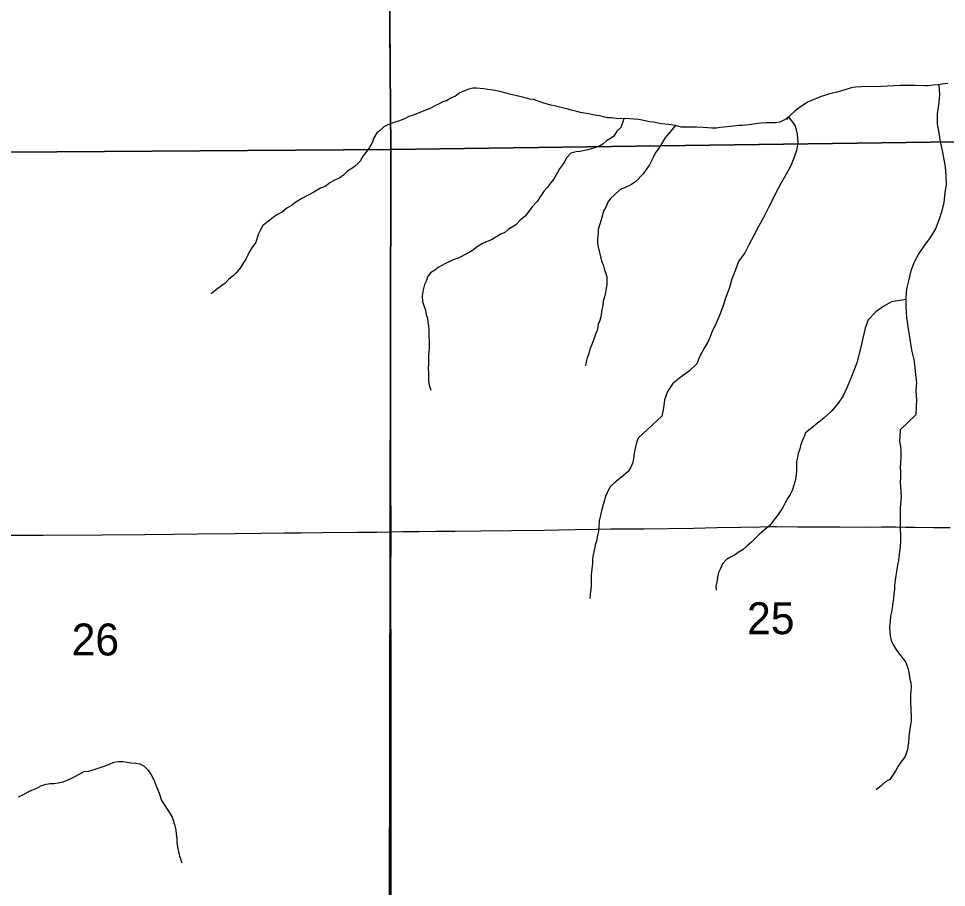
# Model space of a CAD drawing. Extents: x 1985906 to 2360102, y 891258 to 1222054.
# Drawn here: x 2133334 to 2139762, y 999101 to 1005120 of the extents above; entities that cross this region are included whole.
import ezdxf

# ---------------------------------------------------------------- set-up
doc = ezdxf.new("R2010")
doc.units = 0
for name, color, linetype in [('GM_X_County_Road', 7, 'Continuous'), ('GM_X_Minor_River', 7, 'Continuous'), ('GM_X_Section', 7, 'Continuous'), ('GM_X_Section_Text', 7, 'Continuous'), ('GM_X_Township_Road', 7, 'Continuous')]:
    doc.layers.add(name, color=color, linetype=linetype)

msp = doc.modelspace()

# ---------------------------------------------------------------- linework, layer by layer
at = {"layer": 'GM_X_County_Road'}
for points in [[(2135914.1, 1001565.6), (2135913.3, 1001926), (2135913.5, 1002533.1), (2135913.2, 1003550.5), (2135913.9, 1004075.6), (2135912.8, 1004436.5), (2135909.7, 1004781.1), (2135908, 1005108), (2135904.4, 1005509.7), (2135902.9, 1005706.6), (2135901.4, 1005869.7), (2135900.8, 1005957.7), (2135900.6, 1005987.4), (2135900.2, 1006146), (2135899.6, 1006250.7), (2135899.2, 1006330.8), (2135899, 1006372.9)], [(2135904.9, 997513), (2135908.4, 998053.6), (2135912.6, 998677.1), (2135913.9, 999005.4), (2135914.8, 1000055.6), (2135914.1, 1000547.9), (2135913.4, 1001236.8), (2135914.2, 1001548.6), (2135914.1, 1001565.6)]]:
    msp.add_lwpolyline(points, dxfattribs=at)
at = {"layer": 'GM_X_Minor_River'}
for points in [[(2137884.5, 1004379.3), (2137836.2, 1004386.6), (2137788, 1004392), (2137731.6, 1004403.3), (2137707.5, 1004405), (2137675.3, 1004410.6), (2137631, 1004420), (2137598.8, 1004423.6), (2137536.5, 1004426.8), (2137510.4, 1004426.4), (2137476.2, 1004428), (2137438.1, 1004431.5), (2137413.9, 1004433.2), (2137357.5, 1004446.4), (2137325.3, 1004452), (2137281.1, 1004459.5), (2137226.7, 1004468.8), (2137202.5, 1004476.5), (2137154.2, 1004487.9), (2137119.9, 1004497.4), (2137047.4, 1004514.5), (2137021.2, 1004520.2), (2136966.8, 1004535.5), (2136904.3, 1004558.7), (2136876.1, 1004562.4), (2136843.8, 1004572), (2136815.7, 1004577.6), (2136735.1, 1004596.6), (2136702.8, 1004606.2), (2136670.6, 1004613.8), (2136622.3, 1004623.2), (2136582.1, 1004628.6), (2136555.9, 1004632.3), (2136531.8, 1004636), (2136505.6, 1004637.7), (2136481.6, 1004637.3), (2136453.5, 1004630.9), (2136423.5, 1004620.5), (2136391.6, 1004606), (2136361.8, 1004583.6), (2136327.8, 1004569.1), (2136297.9, 1004550.7), (2136273.9, 1004542.3), (2136248, 1004529.9), (2136218.1, 1004515.5), (2136186.2, 1004497), (2136152.2, 1004484.5), (2136108.2, 1004467.9), (2136068.3, 1004451.3), (2136036.3, 1004440.9), (2136008.4, 1004426.4), (2135966.4, 1004409.8), (2135940.4, 1004401.5), (2135892.4, 1004384.8), (2135864.5, 1004370.4), (2135840.7, 1004348), (2135814.9, 1004327.6), (2135795.2, 1004293.2), (2135783.6, 1004259), (2135766, 1004226.7), (2135740.3, 1004192.2), (2135716.6, 1004163.8), (2135702.9, 1004133.6), (2135667.2, 1004099), (2135635.4, 1004076.5), (2135611.5, 1004062.2), (2135585.7, 1004035.7), (2135551.9, 1004013.2), (2135521.9, 1004000.8), (2135490, 1003982.3), (2135458.2, 1003957.8), (2135426.2, 1003945.3), (2135380.4, 1003918.7), (2135296.7, 1003873.4), (2135248.8, 1003844.7), (2135225, 1003826.3), (2135191.1, 1003805.8), (2135163.3, 1003781.4), (2135127.4, 1003762.9), (2135099.5, 1003744.4), (2135073.7, 1003724), (2135026, 1003687.3), (2135006.4, 1003650.9), (2134994.7, 1003624.7), (2134977.3, 1003568.3), (2134953.6, 1003537.9), (2134933.9, 1003505.6), (2134922.2, 1003481.4), (2134908.5, 1003453.1), (2134890.8, 1003426.8), (2134869.2, 1003390.4), (2134843.5, 1003360), (2134819.7, 1003337.6), (2134789.8, 1003315.1), (2134764.1, 1003286.7), (2134722.3, 1003256.1), (2134696.5, 1003235.7), (2134668.7, 1003213.2)], [(2139772.3, 1004671.2), (2139748.3, 1004668.8), (2139702.2, 1004660.2), (2139670.1, 1004657.8), (2139638, 1004653.3), (2139613.9, 1004655), (2139543.6, 1004656.1), (2139515.5, 1004655.7), (2139443.2, 1004656.8), (2139354.9, 1004651.6), (2139312.8, 1004649), (2139174.3, 1004647.2), (2139134.1, 1004644.6), (2139110.1, 1004642.3), (2139058.1, 1004625.5), (2139034, 1004619.2), (2139004, 1004610.8), (2138952, 1004598), (2138918, 1004587.6), (2138894, 1004579.2), (2138866, 1004568.8), (2138826.1, 1004552.2), (2138800.1, 1004539.9), (2138770.3, 1004521.4), (2138744.4, 1004503), (2138710.6, 1004478.5), (2138684.8, 1004454.1), (2138657, 1004427.7), (2138631.1, 1004413.3), (2138607.1, 1004402.9), (2138577.1, 1004398.5), (2138540.9, 1004398), (2138514.8, 1004397.7), (2138476.7, 1004395.2), (2138452.6, 1004392.8), (2138410.6, 1004386.3), (2138348.4, 1004379.4), (2138322.3, 1004379.1), (2138266.1, 1004372.3), (2138193.9, 1004365.3), (2138167.9, 1004361), (2138135.8, 1004360.5), (2138077.5, 1004365.8), (2138031.3, 1004367.2), (2137997.1, 1004366.7), (2137971, 1004368.4), (2137924.8, 1004367.8), (2137884.5, 1004379.3)], [(2139708.5, 1004661.4), (2139713.1, 1004594.2), (2139709.8, 1004538), (2139698.8, 1004459.6), (2139697.7, 1004389.4), (2139708.5, 1004331.4), (2139719.4, 1004265.3), (2139732.2, 1004205.3), (2139753.7, 1004093.3), (2139758.6, 1004031.2), (2139759.3, 1003971), (2139750, 1003912.7), (2139742.9, 1003846.4), (2139729.6, 1003788.1), (2139712.3, 1003729.7), (2139687, 1003663.2), (2139649.6, 1003602.5), (2139610.2, 1003549.8), (2139570.7, 1003493.2), (2139539.4, 1003432.6), (2139516.1, 1003372.1), (2139500.8, 1003313.7), (2139485.6, 1003247.3), (2139480.3, 1003187.1), (2139481.1, 1003124.9), (2139486.1, 1003050.8), (2139495, 1002984.7), (2139503.8, 1002928.7), (2139512.6, 1002866.6), (2139523.3, 1002814.6), (2139536.1, 1002758.7), (2139542.8, 1002704.6), (2139547.5, 1002652.5), (2139554.2, 1002598.4), (2139551, 1002540.2), (2139553.7, 1002482.1), (2139552.4, 1002429.9), (2139551.1, 1002375.8), (2139441.5, 1002271.6)], [(2138668.5, 1004438.6), (2138713.9, 1004376.3), (2138728.7, 1004320.3), (2138731.4, 1004262.2), (2138724.1, 1004205.9), (2138704.7, 1004153.5), (2138681.4, 1004095), (2138650, 1004036.5), (2138614.6, 1003977.8), (2138583.3, 1003917.2), (2138557.9, 1003864.8), (2138528.4, 1003812.2), (2138495.2, 1003741.6), (2138459.9, 1003678.9), (2138428.6, 1003616.3), (2138393.2, 1003553.7), (2138365.9, 1003497.2), (2138322.5, 1003436.4), (2138301.1, 1003380), (2138275.8, 1003315.5), (2138256.6, 1003251), (2138231.4, 1003182.5), (2138212, 1003126.1), (2138194.6, 1003073.7), (2138167.3, 1003011.2), (2138136, 1002946.6), (2138114.7, 1002892.1), (2138083.2, 1002837.6), (2138053.8, 1002781), (2138032.4, 1002728.6), (2137980.9, 1002679.8), (2137923.2, 1002638.9), (2137867.5, 1002592), (2137830.1, 1002537.4), (2137808.8, 1002478.9), (2137801.5, 1002422.7), (2137790.1, 1002366.3)], [(2137526.5, 1004426.6), (2137505.2, 1004366.2), (2137477.4, 1004339.7), (2137457.8, 1004305.4), (2137433.9, 1004289), (2137408, 1004272.6), (2137382.2, 1004250.2), (2137354.3, 1004233.8), (2137330.3, 1004227.5), (2137300.3, 1004217), (2137274.2, 1004210.7), (2137224.2, 1004200), (2137196.1, 1004197.6), (2137160.1, 1004187.1), (2137132.4, 1004158.6), (2137118.6, 1004132.4), (2137102.9, 1004106.1), (2137081.2, 1004079.7), (2137067.4, 1004053.5), (2137043.9, 1004013), (2137018.2, 1003980.6), (2136998.5, 1003952.3), (2136974.7, 1003927.9), (2136951.1, 1003891.5), (2136925.5, 1003853), (2136891.8, 1003816.5), (2136866.1, 1003782), (2136844.4, 1003751.7), (2136808.7, 1003723.1), (2136779, 1003690.6), (2136753.1, 1003676.2), (2136725.2, 1003657.8), (2136701.4, 1003637.4), (2136675.4, 1003627.1), (2136639.5, 1003606.5), (2136609.6, 1003588.1), (2136579.7, 1003575.7), (2136547.7, 1003561.2), (2136511.9, 1003538.7), (2136478, 1003514.1), (2136450.1, 1003497.7), (2136378.3, 1003460.7), (2136344.4, 1003448.2), (2136320.4, 1003437.8), (2136290.5, 1003423.4), (2136266.6, 1003409), (2136240.6, 1003396.6), (2136216.7, 1003378.3), (2136186.9, 1003357.8), (2136167.2, 1003331.5), (2136159.5, 1003305.3), (2136145.8, 1003277), (2136136.2, 1003240.8), (2136130.7, 1003198.6), (2136133.2, 1003160.5), (2136141.6, 1003132.6), (2136152.1, 1003100.6), (2136158.5, 1003068.6), (2136166.9, 1003044.7), (2136169.3, 1003014.6), (2136173.6, 1002990.6), (2136175.9, 1002964.6), (2136177.5, 1002842.2), (2136175.9, 1002814.2), (2136174.2, 1002790), (2136174.5, 1002764), (2136173, 1002723.8), (2136171.4, 1002697.8), (2136173.8, 1002665.7), (2136174.5, 1002611.6), (2136178.9, 1002579.5), (2136189.4, 1002545.6)], [(2137884.5, 1004379.3), (2137835.1, 1004318.4), (2137811.4, 1004292), (2137795.7, 1004263.8), (2137770.1, 1004223.3), (2137744.4, 1004188.8), (2137732.7, 1004162.6), (2137705.3, 1004106.1), (2137681.7, 1004073.7), (2137661.9, 1004045.4), (2137610.4, 1003992.5), (2137580.6, 1003970.1), (2137530.7, 1003947.3), (2137502.7, 1003934.9), (2137461.1, 1003896.3), (2137435.2, 1003873.9), (2137415.5, 1003847.5), (2137401.9, 1003813.2), (2137386.2, 1003785), (2137368.9, 1003726.6), (2137349.7, 1003658.1), (2137348, 1003634), (2137344.5, 1003591.9), (2137344.9, 1003565.8), (2137349.2, 1003539.8), (2137355.6, 1003509.8), (2137362, 1003481.8), (2137372.6, 1003439.8), (2137383, 1003413.9), (2137391.4, 1003385.9), (2137399.7, 1003362), (2137408.1, 1003332), (2137408.8, 1003279.8), (2137405.2, 1003249.7), (2137399.5, 1003221.6), (2137391.9, 1003191.4), (2137384.2, 1003163.2), (2137380.6, 1003133), (2137374.9, 1003104.9), (2137367.6, 1003054.7), (2137359.9, 1003028.5), (2137350.2, 1003002.3), (2137344.6, 1002966.1), (2137331, 1002933.8), (2137319.4, 1002899.6), (2137305.8, 1002861.3), (2137292.1, 1002831), (2137284.5, 1002798.8), (2137272.8, 1002770.6), (2137265.2, 1002742.4), (2137261.5, 1002714.3)], [(2138658.9, 1004420.1), (2138665.3, 1004435.5)], [(2139480.5, 1003175.1), (2139380.3, 1003157.7), (2139328.5, 1003128.9), (2139272.8, 1003088.1), (2139219.3, 1003033.2), (2139197.9, 1002974.8), (2139182.8, 1002906.4), (2139171.4, 1002852.1), (2139140.8, 1002735.3), (2139117.5, 1002674.8), (2139094.2, 1002616.4), (2139072.8, 1002561.9), (2139047.4, 1002507.5), (2139011.9, 1002454.8), (2138968.4, 1002402.1), (2138914.8, 1002353.3), (2138783.7, 1002248.6)], [(2137790.1, 1002366.3), (2137658.1, 1002242.4), (2137626.2, 1002214.4), (2137614.2, 1002184.3), (2137608.3, 1002154.2), (2137600.3, 1002122.1), (2137588.4, 1002045.9), (2137576.5, 1002011.8), (2137556.5, 1001981.7), (2137524.6, 1001953.7), (2137498.6, 1001933.7), (2137466.7, 1001909.7), (2137430.7, 1001873.6), (2137410.8, 1001835.5), (2137398.8, 1001809.4), (2137388.9, 1001767.3), (2137378.9, 1001735.2), (2137371, 1001701.1), (2137363, 1001669), (2137357.1, 1001640.9), (2137353.1, 1001602.8), (2137351.2, 1001566.7), (2137343.2, 1001530.6), (2137337.3, 1001500.5), (2137329.3, 1001474.5), (2137323.4, 1001446.4), (2137315.4, 1001406.3), (2137309.5, 1001378.2), (2137309.5, 1001346.1), (2137305.6, 1001307.9), (2137301.6, 1001265.8), (2137299.7, 1001223.7), (2137299.7, 1001191.6), (2137297.8, 1001165.5), (2137293.8, 1001135.4), (2137291.9, 1001103.3)], [(2139441.5, 1002271.6), (2139439.5, 1002225.5), (2139437.6, 1002191.4), (2139443.6, 1002155.2), (2139445.7, 1002127.2), (2139445.7, 1002083), (2139443.8, 1002042.9), (2139441.8, 1002012.8), (2139443.9, 1001978.7), (2139443.9, 1001942.5), (2139442, 1001906.4), (2139444, 1001876.3), (2139446.1, 1001838.2), (2139448.1, 1001810.1), (2139446.2, 1001780), (2139442.2, 1001731.9), (2139442.3, 1001689.7), (2139440.3, 1001653.6), (2139442.4, 1001625.5), (2139442.6, 1001505.1), (2139440.6, 1001461), (2139436.7, 1001424.9), (2139432.7, 1001390.8), (2139428.8, 1001362.7), (2139422.8, 1001336.6), (2139414.9, 1001290.5), (2139410.9, 1001262.4), (2139407, 1001230.3), (2139403, 1001192.2), (2139401.1, 1001166.1), (2139397.1, 1001136), (2139395.1, 1001103.9), (2139391.2, 1001073.8), (2139385.2, 1001035.7), (2139381.3, 1001007.6), (2139373.3, 1000979.5), (2139371.4, 1000941.4), (2139367.4, 1000909.3), (2139369.5, 1000869.2), (2139371.5, 1000843.1), (2139379.6, 1000811), (2139395.6, 1000778.8), (2139411.6, 1000750.7), (2139437.7, 1000716.6), (2139461.7, 1000684.4), (2139479.7, 1000658.3), (2139493.8, 1000620.2), (2139501.8, 1000592.1), (2139507.9, 1000543.9), (2139515.9, 1000517.8), (2139518, 1000491.7), (2139516, 1000463.6), (2139512.1, 1000437.5), (2139512.1, 1000373.3), (2139514.2, 1000347.2), (2139514.2, 1000321.2), (2139518.3, 1000293), (2139518.3, 1000254.9), (2139512.4, 1000226.8), (2139504.4, 1000166.7), (2139500.5, 1000138.6), (2139498.5, 1000108.5), (2139494.6, 1000076.4), (2139491.6, 1000056.8)], [(2138783.7, 1002248.6), (2138779.7, 1002230.6), (2138763.8, 1002200.5), (2138753.8, 1002170.4), (2138745.9, 1002140.3), (2138733.9, 1002108.2), (2138730, 1002080.2), (2138724, 1002052.1), (2138722.1, 1002022), (2138722.1, 1001987.9), (2138720.2, 1001961.8), (2138716.2, 1001927.7), (2138706.3, 1001893.6), (2138692.3, 1001851.5), (2138680.4, 1001823.4), (2138660.4, 1001795.3), (2138644.5, 1001765.3), (2138628.5, 1001733.2), (2138610.6, 1001705.1), (2138588.6, 1001675.1), (2138564.7, 1001643), (2138538.7, 1001608.9), (2138500.8, 1001578.9), (2138468.8, 1001550.9), (2138442.9, 1001524.8), (2138414.9, 1001494.8), (2138381, 1001466.7), (2138353, 1001442.7), (2138327, 1001426.7), (2138293.1, 1001402.7), (2138267.1, 1001388.7), (2138237.2, 1001372.7), (2138211.2, 1001342.6), (2138197.3, 1001310.5), (2138183.3, 1001282.4), (2138175.4, 1001250.3), (2138171.4, 1001216.2), (2138165.4, 1001186.2), (2138165.5, 1001160.1)], [(2139491.6, 1000056.8), (2139490.6, 1000050.3), (2139476.7, 1000008.2), (2139452.7, 999978.1), (2139430.8, 999946.1), (2139410.8, 999912), (2139392.9, 999883.9), (2139368.9, 999847.8), (2139343, 999833.8), (2139313, 999807.8), (2139275.1, 999777.8)], [(2133333.2, 999729.2), (2133363.2, 999743.2), (2133399.1, 999763.2), (2133425.1, 999775.2), (2133459.1, 999789.2), (2133493, 999807.2), (2133525, 999817.2), (2133553, 999821.2), (2133579, 999821.1), (2133609, 999825.1), (2133642.9, 999833.1), (2133670.9, 999843.1), (2133706.9, 999861.1), (2133748.8, 999883.1), (2133788.8, 999903.1), (2133820.8, 999907), (2133870.7, 999923), (2133898.7, 999933), (2133926.7, 999941), (2133964.7, 999954.9), (2133992.6, 999968.9), (2134024.6, 999972.9), (2134056.6, 999972.9), (2134086.6, 999968.8), (2134112.6, 999964.7), (2134146.6, 999962.7), (2134174.6, 999956.6), (2134204.6, 999940.5), (2134232.6, 999914.4), (2134250.7, 999886.3), (2134268.7, 999852.1), (2134280.7, 999824), (2134296.8, 999781.8), (2134306.8, 999753.7), (2134324.9, 999703.6), (2134377, 999623.2), (2134397, 999587.1), (2134407.1, 999561), (2134417.1, 999528.8), (2134423.1, 999500.7), (2134425.2, 999470.6), (2134429.2, 999440.5), (2134429.3, 999412.4), (2134435.3, 999382.3), (2134441.4, 999348.2), (2134449.4, 999318.1), (2134457.4, 999292), (2134463.7, 999271.9)]]:
    msp.add_lwpolyline(points, dxfattribs=at)
at = {"layer": 'GM_X_Section'}
for points in [[(2141132.9, 1009584.8), (2141183.8, 1004284), (2135913, 1004213.2), (2135869.9, 1009550.1)], [(2135869.9, 1009550.1), (2135913, 1004213.2), (2130620.1, 1004176.3), (2130575.1, 1009477.1)], [(2135913, 1004213.2), (2141183.8, 1004284), (2141204.6, 998913.3), (2135903.9, 998846.2)], [(2130620.1, 1004176.3), (2135913, 1004213.2), (2135903.9, 998846.2), (2130602.6, 998861.2)]]:
    msp.add_lwpolyline(points, close=True, dxfattribs=at)
at = {"layer": 'GM_X_Township_Road'}
for points in [[(2133260.2, 1001541), (2133357.9, 1001541.9), (2133503.5, 1001541.6), (2133913.7, 1001544.4), (2134209, 1001546.7), (2134405.8, 1001549), (2134569.9, 1001551.7), (2134832.3, 1001553.7), (2135012.7, 1001556.4), (2135176.8, 1001558.3), (2135291.6, 1001558.3), (2135438.5, 1001559.4), (2135683.8, 1001562.3), (2135815, 1001563.1), (2135914.1, 1001565.6)], [(2135914.1, 1001565.6), (2135994.4, 1001567.3), (2136109.1, 1001567.9), (2136223.9, 1001568.6), (2136355.1, 1001569.9), (2136535.5, 1001570.8), (2136748.6, 1001573.4), (2136978.2, 1001575), (2137076.3, 1001577.3), (2137190.4, 1001579.7), (2137337.8, 1001582.4), (2137436.2, 1001584.2), (2137518.2, 1001585.3), (2137665.8, 1001586.3), (2138010.2, 1001591), (2138174.1, 1001593.9), (2138338.1, 1001597.9), (2138469.1, 1001600), (2138551.1, 1001601.6), (2138583.9, 1001601.7), (2138731.6, 1001599.8), (2138879.5, 1001599.9), (2138959.2, 1001600.3), (2139020.1, 1001599.2), (2139199, 1001597.5), (2139313.8, 1001598.4), (2139410.4, 1001598.2), (2139479, 1001597.2), (2139542.6, 1001596.3), (2139672.6, 1001594.8), (2139787.2, 1001594.8)]]:
    msp.add_lwpolyline(points, dxfattribs=at)

# ---------------------------------------------------------------- texts
at = {"layer": 'GM_X_Section_Text'}
for s, p in [('25', (2138380.7, 1000855.5)), ('26', (2133701.3, 1000708.1))]:
    msp.add_text(s, height=221, rotation=0.00001, dxfattribs=at).set_placement(p)

doc.saveas('drawing.dxf')
